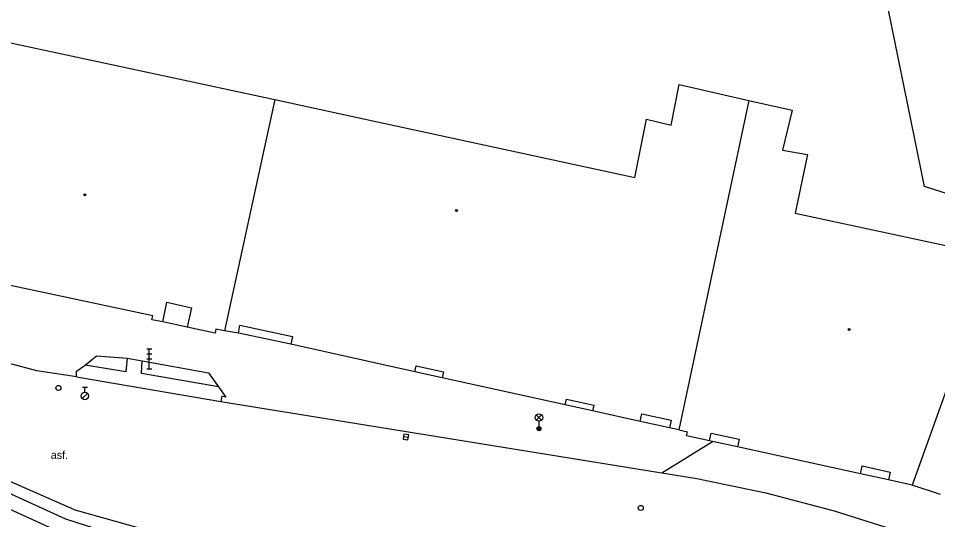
# Model space of a CAD drawing. Extents: x -599770 to -598493, y -1162076 to -1159209.
# Drawn here: x -599193.22 to -599147.29, y -1161330.82 to -1161305.77 of the extents above; entities that cross this region are included whole.
import ezdxf

# ---------------------------------------------------------------- set-up
doc = ezdxf.new("R2010")
doc.units = 0
doc.layers.add('Podklad', color=7, linetype='Continuous')

msp = doc.modelspace()

# ---------------------------------------------------------------- linework, layer by layer
at = {"layer": 'Podklad'}
for p, q in [((-599186.805, -1161322.28), (-599186.555, -1161322.28)), ((-599186.68, -1161323.28), (-599186.68, -1161322.28)), ((-599186.805, -1161322.53), (-599186.555, -1161322.53)), ((-599186.805, -1161322.78), (-599186.555, -1161322.78)), ((-599186.805, -1161323.28), (-599186.555, -1161323.28)), ((-599190.025, -1161324.203), (-599189.775, -1161324.203)), ((-599189.9, -1161324.453), (-599189.9, -1161324.203)), ((-599190.029, -1161324.776), (-599189.764, -1161324.511)), ((-599167.343, -1161325.85), (-599167.078, -1161325.585)), ((-599167.343, -1161325.585), (-599167.078, -1161325.85)), ((-599167.21, -1161325.905), (-599167.21, -1161326.28)), ((-599173.984, -1161326.671), (-599173.736, -1161326.709))]:
    msp.add_line(p, q, dxfattribs=at)
for points in [[(-599147.95, -1161314.17), (-599150.09, -1161303.62)], [(-599211.46, -1161305.63), (-599210.37, -1161308.78), (-599209.14, -1161311.88), (-599207.76, -1161314.91), (-599206.24, -1161317.88), (-599204.26, -1161320.91), (-599201.71, -1161323.71), (-599197.71, -1161326.78), (-599194.46, -1161328.55), (-599190.31, -1161330.36)], [(-599196.35, -1161306.41), (-599180.4, -1161309.82)], [(-599160.61, -1161311.11), (-599160.2, -1161309.08)], [(-599160.2, -1161309.08), (-599156.73, -1161309.87)], [(-599180.4, -1161309.82), (-599182.92, -1161321.38)], [(-599180.4, -1161309.82), (-599175.89, -1161310.8)], [(-599156.73, -1161309.87), (-599160.22, -1161326.34)], [(-599156.73, -1161309.87), (-599154.56, -1161310.36)], [(-599154.56, -1161310.36), (-599155.04, -1161312.35)], [(-599175.89, -1161310.8), (-599162.42, -1161313.73)], [(-599162.42, -1161313.73), (-599161.83, -1161310.81)], [(-599161.83, -1161310.81), (-599160.61, -1161311.11)], [(-599155.04, -1161312.35), (-599153.79, -1161312.57)], [(-599153.79, -1161312.57), (-599154.41, -1161315.5)], [(-599146.18, -1161314.74), (-599147.95, -1161314.17)], [(-599154.41, -1161315.5), (-599146.88, -1161317.12)], [(-599144.45, -1161317.64), (-599148.56, -1161329.1)], [(-599190.31, -1161323.69), (-599192.3, -1161323.38), (-599194.25, -1161322.87), (-599196.14, -1161322.16), (-599197.94, -1161321.26), (-599198.77, -1161320.59), (-599199.5, -1161319.81), (-599200.11, -1161318.94), (-599200.57, -1161317.98)], [(-599186.51, -1161320.63), (-599196.07, -1161318.61)], [(-599186.01, -1161320.94), (-599185.81, -1161319.96)], [(-599185.81, -1161319.96), (-599184.57, -1161320.23)], [(-599185.81, -1161319.96), (-599184.57, -1161320.23)], [(-599186.55, -1161320.83), (-599186.51, -1161320.63)], [(-599184.57, -1161320.23), (-599184.78, -1161321.2)], [(-599186.01, -1161320.94), (-599186.55, -1161320.83)], [(-599184.78, -1161321.2), (-599186.01, -1161320.94)], [(-599182.23, -1161321.5), (-599182.15, -1161321.11)], [(-599182.15, -1161321.11), (-599179.52, -1161321.67)], [(-599182.15, -1161321.11), (-599179.52, -1161321.67)], [(-599183.39, -1161321.5), (-599184.78, -1161321.2)], [(-599183.35, -1161321.3), (-599183.39, -1161321.5)], [(-599182.92, -1161321.38), (-599183.35, -1161321.3)], [(-599182.23, -1161321.5), (-599182.92, -1161321.38)], [(-599179.6, -1161322.06), (-599182.23, -1161321.5)], [(-599179.52, -1161321.67), (-599179.6, -1161322.06)], [(-599173.41, -1161323.43), (-599179.6, -1161322.06)], [(-599189.89, -1161323.1), (-599189.31, -1161322.63), (-599187.78, -1161322.76)], [(-599187.78, -1161322.76), (-599187.85, -1161323.43), (-599189.89, -1161323.1)], [(-599187.78, -1161322.76), (-599187.04, -1161322.88)], [(-599183.22, -1161324.19), (-599187.07, -1161323.52), (-599187.04, -1161322.88)], [(-599187.04, -1161322.88), (-599183.72, -1161323.48), (-599183.22, -1161324.19)], [(-599190.31, -1161323.69), (-599190.31, -1161323.41), (-599189.89, -1161323.1)], [(-599173.41, -1161323.43), (-599173.35, -1161323.14)], [(-599173.35, -1161323.14), (-599171.98, -1161323.44)], [(-599173.35, -1161323.14), (-599171.98, -1161323.44)], [(-599190.31, -1161323.69), (-599183.11, -1161324.92)], [(-599172.05, -1161323.73), (-599173.41, -1161323.43)], [(-599171.98, -1161323.44), (-599172.05, -1161323.73)], [(-599165.9, -1161325.09), (-599172.05, -1161323.73)], [(-599183.22, -1161324.19), (-599182.86, -1161324.71), (-599183.06, -1161324.65), (-599183.11, -1161324.92)], [(-599165.9, -1161325.09), (-599165.83, -1161324.8)], [(-599165.83, -1161324.8), (-599164.91, -1161325)], [(-599165.83, -1161324.8), (-599164.91, -1161325), (-599164.46, -1161325.1)], [(-599183.48, -1161332.72), (-599187.22, -1161331.97), (-599190.85, -1161330.8), (-599194.33, -1161329.22), (-599197.6, -1161327.26), (-599200.63, -1161324.94)], [(-599183.11, -1161324.92), (-599161.07, -1161328.49), (-599159.32, -1161328.77), (-599155.88, -1161329.48), (-599152.46, -1161330.38), (-599137.75, -1161335.03), (-599100.02, -1161348.01)], [(-599164.53, -1161325.39), (-599165.9, -1161325.09)], [(-599164.91, -1161325), (-599164.46, -1161325.1)], [(-599164.46, -1161325.1), (-599164.53, -1161325.39)], [(-599183.58, -1161333.43), (-599187.4, -1161332.66), (-599191.11, -1161331.46), (-599194.66, -1161329.85), (-599198.01, -1161327.85), (-599201.1, -1161325.48)], [(-599162.16, -1161325.92), (-599164.53, -1161325.39)], [(-599162.16, -1161325.92), (-599162.07, -1161325.53)], [(-599162.07, -1161325.53), (-599160.6, -1161325.85)], [(-599162.07, -1161325.53), (-599160.6, -1161325.85)], [(-599160.68, -1161326.24), (-599162.16, -1161325.92)], [(-599160.6, -1161325.85), (-599160.68, -1161326.24)], [(-599160.22, -1161326.34), (-599160.68, -1161326.24)], [(-599160.22, -1161326.34), (-599159.79, -1161326.44)], [(-599159.83, -1161326.64), (-599159.79, -1161326.44)], [(-599158.69, -1161326.89), (-599159.83, -1161326.64)], [(-599158.69, -1161326.89), (-599158.61, -1161326.5)], [(-599158.61, -1161326.5), (-599157.21, -1161326.8)], [(-599158.61, -1161326.5), (-599157.21, -1161326.8)], [(-599161.07, -1161328.49), (-599158.54, -1161326.92)], [(-599157.29, -1161327.19), (-599158.54, -1161326.92), (-599158.69, -1161326.89)], [(-599157.21, -1161326.8), (-599157.29, -1161327.19)], [(-599151.14, -1161328.54), (-599157.29, -1161327.19)], [(-599151.14, -1161328.54), (-599151.06, -1161328.14)], [(-599151.06, -1161328.14), (-599149.66, -1161328.45)], [(-599151.06, -1161328.14), (-599149.66, -1161328.45)], [(-599149.66, -1161328.45), (-599149.75, -1161328.84)], [(-599149.75, -1161328.84), (-599151.14, -1161328.54)], [(-599148.56, -1161329.1), (-599149.75, -1161328.84)], [(-599147.15, -1161329.57), (-599148.56, -1161329.1)], [(-599182.2, -1161332.36), (-599185.75, -1161331.65), (-599190.31, -1161330.36)]]:
    msp.add_lwpolyline(points, dxfattribs=at)
msp.add_lwpolyline([(-599174.002, -1161326.795), (-599173.755, -1161326.832), (-599173.718, -1161326.585), (-599173.965, -1161326.548)], close=True, dxfattribs=at)
for centre, radius in [((-599189.9, -1161314.59), 0.045), ((-599189.9, -1161314.59), 0.0199), ((-599171.33, -1161315.37), 0.045), ((-599171.33, -1161315.37), 0.0199), ((-599151.71, -1161321.32), 0.045), ((-599151.71, -1161321.32), 0.0199), ((-599191.22, -1161324.24), 0.125), ((-599189.9, -1161324.64), 0.188), ((-599167.21, -1161325.718), 0.188), ((-599167.21, -1161326.28), 0.1), ((-599167.21, -1161326.28), 0.0723), ((-599167.21, -1161326.28), 0.0438), ((-599162.12, -1161330.24), 0.125)]:
    msp.add_circle(centre, radius, dxfattribs=at)

# ---------------------------------------------------------------- texts
msp.add_text('asf.', height=0.4, dxfattribs=at).set_placement((-599191.6, -1161327.79))

doc.saveas('drawing.dxf')
